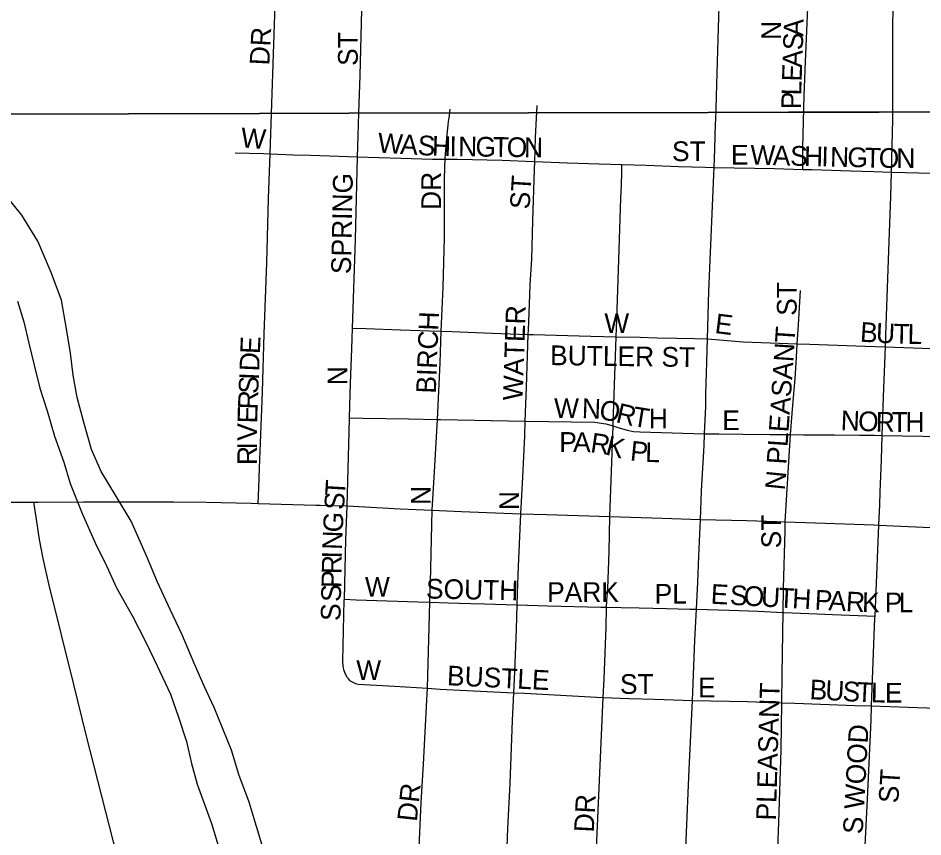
# Model space of a CAD drawing. Extents: x 1874609 to 2204689, y 815661 to 1281160.
# Drawn here: x 2040753 to 2043048, y 959328 to 961404 of the extents above; entities that cross this region are included whole.
import ezdxf

# ---------------------------------------------------------------- set-up
doc = ezdxf.new("R2010")
doc.units = 0
for name, color, linetype in [('GM_X_City_Street', 7, 'Continuous'), ('GM_X_City_Street_Text', 7, 'Continuous'), ('GM_X_Major_River', 7, 'Continuous'), ('GM_X_State_Route', 7, 'Continuous'), ('GM_X_Township', 7, 'Continuous')]:
    doc.layers.add(name, color=color, linetype=linetype)

msp = doc.modelspace()

# ---------------------------------------------------------------- linework, layer by layer
at = {"layer": 'GM_X_City_Street'}
for points in [[(2042518.5, 961025.2), (2042520.4, 961072.2), (2042522.6, 961137.6), (2042522.8, 961144.6), (2042525.5, 961235.8), (2042528.9, 961350.5), (2042533.1, 961490.2)], [(2042743.3, 961020.8), (2042743.5, 961043.6), (2042743.8, 961076.3), (2042745.6, 961142.1), (2042747.4, 961207.9), (2042750.2, 961293.1), (2042758.3, 961470.5), (2042758.5, 961481.2)], [(2041392.4, 961060), (2041395.9, 961162.6), (2041401.8, 961338.3), (2041406.2, 961464.5)], [(2041617.9, 961163.6), (2041621.1, 961259.1), (2041626.3, 961459.6)], [(2042968.6, 961014), (2042971.6, 961147.6), (2042971.9, 961343.9), (2042972.8, 961468)], [(2041836.7, 961046.4), (2041837.3, 961060), (2041841.4, 961109), (2041845, 961141.4), (2041847.2, 961157.5), (2041849.4, 961173.6)], [(2042064, 961040.5), (2042066, 961101.4), (2042067.8, 961150.5), (2042070, 961183.1)], [(2041614.6, 961052.5), (2041616, 961105.9), (2041617.9, 961163.1), (2041617.9, 961163.6)], [(2041304.2, 961063), (2041375.8, 961060.6), (2041392.4, 961060)], [(2041362.5, 960173.9), (2041364.1, 960213.4), (2041366, 960262.8), (2041368.3, 960327.7), (2041370.8, 960391.9), (2041373.3, 960456.9), (2041377.5, 960603.8), (2041384, 960783.6), (2041388.6, 960946.9), (2041392.4, 961060)], [(2041392.4, 961060), (2041452, 961058), (2041495.4, 961056.5), (2041566.8, 961054.1), (2041614.6, 961052.5)], [(2041601.6, 960618.2), (2041608.8, 960843.1), (2041614.6, 961052.5)], [(2041614.6, 961052.5), (2041724.4, 961048.9), (2041804.2, 961046.7), (2041831.7, 961046.5), (2041836.7, 961046.4)], [(2041826.8, 960610.3), (2041831.1, 960721.7), (2041834.6, 960847.9), (2041835.1, 960994.3), (2041835.8, 961027.3), (2041836.7, 961046.4)], [(2041836.7, 961046.4), (2041867.5, 961046.2), (2041981, 961044.4), (2042061.7, 961040.6), (2042064, 961040.5)], [(2042047.4, 960602.4), (2042047.9, 960613.9), (2042050.1, 960679.1), (2042052.4, 960728.3), (2042056, 960793.1), (2042059.2, 960891.5), (2042063.3, 961019.6), (2042064, 961040.5)], [(2042064, 961040.5), (2042146.4, 961037.7), (2042226.8, 961035), (2042284.9, 961033.1)], [(2042270.5, 960596.2), (2042272, 960639.8), (2042277.2, 960791.7), (2042282.5, 960947.5), (2042283.8, 960980.5), (2042284.5, 961013.5), (2042284.9, 961033.1)], [(2042284.9, 961033.1), (2042346, 961031), (2042428.5, 961028.2), (2042495.9, 961026), (2042518.5, 961025.2)], [(2042502.1, 960591.1), (2042505.4, 960712), (2042509.2, 960810.3), (2042517.8, 961006.7), (2042518.5, 961025.2)], [(2042518.5, 961025.2), (2042671.7, 961023), (2042743.3, 961020.8)], [(2042743.3, 961020.8), (2042767.3, 961020.1), (2042864.9, 961017.2), (2042923.5, 961015.4), (2042968.6, 961014)], [(2042953.1, 960570.8), (2042955, 960625.9), (2042962.9, 960837.9), (2042967.2, 960952.2), (2042968.6, 961014)], [(2042968.6, 961014), (2043071.7, 961010.9), (2043140.6, 961008.6), (2043198.5, 961006.7), (2043290.8, 961002.3)], [(2042729.7, 960578.7), (2042732.7, 960626.7), (2042738.1, 960713.3)], [(2041594.1, 960390.5), (2041596, 960452), (2041597.4, 960500.9), (2041600, 960565.8), (2041601.6, 960618.2)], [(2041601.6, 960618.2), (2041636.3, 960617), (2041723.1, 960613.9), (2041796.9, 960611.3), (2041826.8, 960610.3)], [(2041817.5, 960386.4), (2041823.7, 960530.1), (2041826.8, 960610.3)], [(2041826.8, 960610.3), (2041853.6, 960609.3), (2041955.5, 960605.7), (2042047.4, 960602.4)], [(2042039.8, 960382.5), (2042043, 960468.3), (2042047.4, 960602.4)], [(2042047.4, 960602.4), (2042059.6, 960602.2), (2042206.4, 960597.6), (2042270.5, 960596.2)], [(2042262.8, 960370.2), (2042263.9, 960401), (2042270.5, 960596.2)], [(2042270.5, 960596.2), (2042330.9, 960594.9), (2042374.4, 960593.9), (2042424.4, 960592.8), (2042469.8, 960591.8), (2042502.1, 960591.1)], [(2042494.5, 960350.3), (2042496.3, 960386), (2042497.4, 960418.4), (2042497.9, 960450.5), (2042500.5, 960531.7), (2042502.1, 960591.1)], [(2042502.1, 960591.1), (2042592.6, 960583.6), (2042729.7, 960578.7)], [(2042712.2, 960348.6), (2042718.4, 960422.8), (2042724, 960490.9), (2042727.4, 960543.7), (2042729.7, 960578.7)], [(2042729.7, 960578.7), (2042761.5, 960577.6), (2042902.1, 960572.6), (2042953.1, 960570.8)], [(2042945.1, 960346.3), (2042948.6, 960444.3), (2042953.1, 960570.8)], [(2042953.1, 960570.8), (2043256.6, 960560.1), (2043304.5, 960558.2)], [(2041587.6, 960167.6), (2041590.4, 960261.6), (2041593.1, 960354.2), (2041594.1, 960390.5)], [(2041594.1, 960390.5), (2041627.4, 960389.9), (2041743.8, 960388), (2041817.5, 960386.4)], [(2041803.5, 960156.6), (2041809.4, 960253.7), (2041817.5, 960386.4)], [(2041817.5, 960386.4), (2041825, 960386.2), (2042039.8, 960382.5)], [(2042028.7, 960147.1), (2042033.4, 960240.2), (2042038.4, 960345.5), (2042039.8, 960382.5)], [(2042039.8, 960382.5), (2042216.1, 960379.4), (2042243.8, 960376), (2042262.8, 960370.2)], [(2042254.5, 960140.7), (2042262.8, 960370.2)], [(2042262.8, 960370.2), (2042271.8, 960367.5), (2042298.5, 960359.5), (2042314.2, 960356), (2042330, 960355), (2042494.5, 960350.3)], [(2042484, 960133.2), (2042487, 960206.1), (2042493.1, 960320.7), (2042494.5, 960350.3)], [(2042494.5, 960350.3), (2042530.6, 960350), (2042591.4, 960349.5), (2042660.8, 960348.8), (2042712.2, 960348.6)], [(2042699.1, 960127.2), (2042712.2, 960348.6)], [(2042712.2, 960348.6), (2042745, 960348.1), (2042824, 960347.4), (2042887.4, 960346.8), (2042924.8, 960346.5), (2042945.1, 960346.3)], [(2042936.8, 960118.5), (2042938.6, 960170.2), (2042939.7, 960202.9), (2042942.9, 960284.1), (2042945.1, 960346.3)], [(2042945.1, 960346.3), (2043306.8, 960339.7)], [(2041283.3, 958019), (2041254, 958180.9), (2041240, 958245.3), (2041207.2, 958397.9), (2041178, 958534), (2041139.8, 958709.8), (2041101.2, 958887.6), (2041083.2, 958967.6), (2041064.3, 959046.7), (2041040.8, 959141.5), (2041029, 959189), (2040995.8, 959316.1), (2040925.9, 959586.7), (2040894.5, 959714.4), (2040831.6, 959969.9), (2040816.8, 960033.8), (2040807.7, 960082), (2040799.9, 960133.5), (2040793.5, 960177.1)], [(2041580.9, 959930.7), (2041584.5, 960082.3), (2041587.6, 960167.6)], [(2041797.8, 959923.5), (2041799.2, 959973.4), (2041802.6, 960119.3), (2041803.5, 960156.6)], [(2042019.3, 959916.6), (2042020.4, 959946.1), (2042022.7, 960014.1), (2042028.7, 960147.1)], [(2042245.5, 959910.6), (2042246.8, 959926.6), (2042249.4, 959958.3), (2042252.7, 960051.4), (2042254.5, 960140.7)], [(2042694, 959897.5), (2042695, 959958.8), (2042698.5, 960103.9), (2042699.1, 960127.2)], [(2042926.8, 959887.6), (2042936.8, 960118.5)], [(2041588.7, 959731.3), (2041583.5, 959740.5), (2041580.4, 959749.7), (2041578.2, 959761.1), (2041577.2, 959774.2), (2041580.8, 959929.1), (2041580.9, 959930.7)], [(2041580.9, 959930.7), (2041610.5, 959929.7), (2041689.8, 959927.1), (2041767.4, 959924.5), (2041797.8, 959923.5)], [(2041791.5, 959705.1), (2041797.8, 959923.5)], [(2041797.8, 959923.5), (2041843.9, 959921.9), (2041901.7, 959920), (2041936.5, 959918.9), (2042019.3, 959916.6)], [(2042010.7, 959693.9), (2042013.2, 959746.9), (2042017.1, 959854.8), (2042019.3, 959916.6)], [(2042019.3, 959916.6), (2042096.7, 959914.4), (2042231, 959910.6), (2042245.5, 959910.6)], [(2042237.6, 959682), (2042239.7, 959728.8), (2042244.9, 959859.8), (2042245.5, 959910.6)], [(2042245.5, 959910.6), (2042283.1, 959909.8), (2042328.7, 959908.7), (2042398.1, 959907.2), (2042456.7, 959906), (2042473.8, 959905.6)], [(2042473.8, 959905.6), (2042556.7, 959903.3), (2042630.5, 959900.2), (2042694, 959897.5)], [(2042690.4, 959668.3), (2042691.6, 959740.5), (2042694, 959897.5)], [(2042694, 959897.5), (2042695.6, 959897.4), (2042779.9, 959893.9), (2042819.3, 959892.2), (2042906, 959888.5), (2042926.8, 959887.6)], [(2042918.2, 959660.3), (2042926.6, 959883.8), (2042926.8, 959887.6)], [(2041588.7, 959731.3), (2041594, 959725.2), (2041602.3, 959720.4), (2041609.3, 959717.4), (2041616.3, 959715.8), (2041708.1, 959710.5), (2041791.5, 959705.1)], [(2041768.9, 959260.5), (2041770.8, 959301.5), (2041776, 959415.2), (2041781.2, 959512.8), (2041786.4, 959609.8), (2041789.9, 959675.3), (2041791.5, 959705.1)], [(2041791.5, 959705.1), (2041823.7, 959703.1), (2042010.7, 959693.9)], [(2041992.5, 959256), (2041995.9, 959350), (2042001.6, 959463.4), (2042007.3, 959623.2), (2042010.7, 959693.9)], [(2042010.7, 959693.9), (2042037.9, 959692.6), (2042236, 959682.1), (2042237.6, 959682)], [(2042217.9, 959250.1), (2042221.9, 959337.6), (2042237.6, 959682)], [(2042237.6, 959682), (2042302, 959679.4), (2042367.8, 959677.8), (2042440.2, 959675.1), (2042463.5, 959674.3)], [(2042463.5, 959674.3), (2042603.3, 959671.3), (2042690.4, 959668.3)], [(2042677.8, 959230.7), (2042682.4, 959366), (2042688.6, 959548.9), (2042690.4, 959668.3)], [(2042690.4, 959668.3), (2042723.4, 959667.1), (2042875.4, 959661.8), (2042918.2, 959660.3)], [(2042898.2, 959222.4), (2042898.8, 959238.5), (2042907.5, 959424.3), (2042916.8, 959624), (2042918.2, 959660.3)], [(2042918.2, 959660.3), (2043010.7, 959657), (2043154.4, 959651.9), (2043304.1, 959646.7)]]:
    msp.add_lwpolyline(points, dxfattribs=at)
at = {"layer": 'GM_X_Major_River'}
for points in [[(2041380.1, 959282.3), (2041357.8, 959354.3), (2041339.5, 959416.4), (2041313.2, 959486.4), (2041295, 959548.4), (2041250.5, 959656.5), (2041226.3, 959708.5), (2041202, 959764.5), (2041169.7, 959840.5), (2041139.4, 959904.5), (2041107.1, 959974.5), (2041078.8, 960040.5), (2041040.4, 960128.5), (2041000.1, 960194.5), (2040963.8, 960254.5), (2040939.6, 960310.5), (2040919.3, 960382.5), (2040903, 960442.6), (2040892.7, 960498.7), (2040886.5, 960554.7), (2040876.2, 960616.8), (2040863.9, 960688.9), (2040837.6, 960758.9), (2040803.3, 960838.9), (2040763, 960904.9), (2040720.7, 960956.8)], [(2040751.9, 960686.5), (2040768.1, 960634.4), (2040780.4, 960580.4), (2040794.6, 960524.3), (2040808.8, 960466.3), (2040827.1, 960408.2), (2040845.4, 960344.2), (2040869.7, 960278.2), (2040885.9, 960224.1), (2040916.3, 960148.1), (2040948.6, 960074.1), (2040978.8, 960014.1), (2041003.1, 959960.1), (2041043.4, 959888.1), (2041077.7, 959822.1), (2041106, 959762.1), (2041140.3, 959690.1), (2041160.5, 959632.1), (2041180.8, 959570), (2041193.1, 959514), (2041207.3, 959461.9), (2041243.7, 959361.9), (2041264, 959295.8)]]:
    msp.add_lwpolyline(points, dxfattribs=at)
at = {"layer": 'GM_X_State_Route'}
for points in [[(2040462.4, 960177.4), (2040592.1, 960176.7), (2040793.5, 960177.1), (2040804.8, 960177.2), (2040919.3, 960177.4), (2041148.4, 960178), (2041230.3, 960177.2), (2041344.8, 960174.5), (2041362.5, 960173.9), (2041508.3, 960169.6), (2041519.5, 960169.3)], [(2041519.5, 960169.3), (2041587.6, 960167.6), (2041722.4, 960160.4), (2041803.5, 960156.6), (2041877.6, 960153.2), (2042028.7, 960147.1), (2042093.3, 960145.8), (2042254.5, 960140.7)], [(2042254.5, 960140.7), (2042387.2, 960136.4), (2042484, 960133.2)], [(2042414.4, 958469), (2042414.5, 958470.1), (2042422.2, 958633.9), (2042424.1, 958682.8), (2042427.9, 958780.4), (2042428.6, 958806.6), (2042429.6, 958845.4), (2042434, 958959.9), (2042442, 959156.5), (2042445.1, 959241.1), (2042448, 959320.4), (2042455.4, 959499.4), (2042463.5, 959674.3), (2042464.5, 959695.8), (2042470.2, 959827), (2042473.8, 959905.6), (2042477, 959974.3), (2042479.8, 960039.7), (2042484, 960133.2)], [(2042484, 960133.2), (2042601.8, 960130.1), (2042676.6, 960127.9), (2042699.1, 960127.2), (2042775.5, 960124.9), (2042923.5, 960119.1), (2042936.8, 960118.5), (2043104.9, 960111.3), (2043205, 960107.2)]]:
    msp.add_lwpolyline(points, dxfattribs=at)
at = {"layer": 'GM_X_Township'}
for points in [[(2045777.1, 977423.2), (2045851.7, 971712.9), (2045928.4, 967197.6), (2045931, 966481.1), (2045928.8, 963577.2), (2045947.3, 961878.5), (2045955.1, 961173.1), (2044638.7, 961170), (2044146.8, 961168.9), (2043701.4, 961167.9), (2043274.6, 961166.9), (2042937.3, 961166.1), (2042707.4, 961165.6), (2042503.2, 961165.1), (2041592.1, 961163), (2041365.6, 961162.5), (2040342.3, 961160.1), (2033866.7, 961145.2), (2024636.5, 961124), (2018250.3, 961108.8), (2017186.2, 961106.8), (2013327.4, 961098)], [(2013327.4, 961098), (2017186.2, 961106.8), (2018250.3, 961108.8), (2024636.5, 961124), (2033866.7, 961145.2), (2040342.3, 961160.1), (2041365.6, 961162.5), (2041592.1, 961163), (2042503.2, 961165.1), (2042707.4, 961165.6), (2042937.3, 961166.1), (2043274.6, 961166.9), (2043701.4, 961167.9), (2044146.8, 961168.9), (2044638.7, 961170), (2045955.1, 961173.1), (2045985.6, 960006.2), (2046012.1, 957166.6), (2046048.5, 954242.2), (2046060.4, 953197.3), (2046126.3, 947408.3)]]:
    msp.add_lwpolyline(points, dxfattribs=at)

# ---------------------------------------------------------------- texts
at = {"layer": 'GM_X_City_Street_Text'}
for s, rotation, p in [('A', 87.9099, (2042744.6, 961357.3)), ('DR', 86.989, (2041390.5, 961283.6)), ('N', 90, (2042688.5, 961349.1)), ('ST', 90, (2041614.9, 961283.1)), ('S', 87.8961, (2042743.4, 961322.1)), ('A', 87.9015, (2042741.7, 961278.1)), ('E', 88.0599, (2042740.6, 961243)), ('L', 88.4422, (2042739.6, 961207.9)), ('P', 89.5082, (2042739.3, 961173)), ('W', 355.6039, (2041317, 961076.8)), ('W', 356.4499, (2041664.5, 961063.7)), ('A', 356.4573, (2041721.6, 961060.1)), ('S', 356.8465, (2041765.9, 961057.4)), ('H', 358.6078, (2041802.7, 961055.4)), ('I', 359.2139, (2041847.3, 961054.3)), ('N', 359.2131, (2041869.3, 961054)), ('G', 359.1912, (2041913.3, 961053.4)), ('T', 359.2047, (2041957.3, 961052.8)), ('O', 359.2045, (2041992.5, 961052.3)), ('N', 359.1912, (2042036.4, 961051.7)), ('ST', 0, (2042411.9, 961041.7)), ('E', 0, (2042561.5, 961032.9)), ('W', 358.6045, (2042610, 961032.9)), ('A', 358.6191, (2042667.2, 961031.5)), ('S', 358.6068, (2042711.1, 961030.4)), ('H', 358.6012, (2042746.3, 961029.6)), ('I', 358.5992, (2042790.3, 961028.5)), ('N', 358.6078, (2042812.3, 961028)), ('G', 358.6191, (2042856.3, 961026.9)), ('T', 358.6068, (2042900.3, 961025.8)), ('O', 358.9905, (2042935.9, 961025)), ('N', 359.8912, (2042980.7, 961024.2)), ('DR', 90, (2041826.1, 960917.9)), ('SPRING', 88.8269, (2041597.3, 960754.8)), ('ST', 86.4254, (2042050.5, 960918.5)), ('ST', 90, (2042728.1, 960649.5)), ('WATER', 88.0575, (2042032.9, 960434)), ('BIRCH', 87.7892, (2041812.9, 960451.6)), ('W', 0, (2042240.3, 960606.1)), ('E', 352.8783, (2042518.7, 960606)), ('PLEASANT', 86.085, (2042701.7, 960271.6)), ('B', 356.2328, (2042887.7, 960584.1)), ('U', 357.3401, (2042928.3, 960581.4)), ('T', 358.7475, (2042973.6, 960579.3)), ('L', 358.8371, (2043008.8, 960578.5)), ('E', 87.5674, (2041366.6, 960552)), ('BUTLER ST', 359.2232, (2042102.5, 960524.5)), ('D', 87.5608, (2041364.7, 960508)), ('N', 90, (2041588.5, 960473.5)), ('S', 87.5674, (2041362.3, 960450.9)), ('I', 87.5522, (2041363.8, 960486)), ('R', 87.6191, (2041360.7, 960411.3)), ('W', 359.7646, (2042112.7, 960390.5)), ('N', 357.9016, (2042182.6, 960390.2)), ('E', 88.6068, (2041359.8, 960376.4)), ('O', 348.6901, (2042224.5, 960388.8)), ('R', 346.7414, (2042267.2, 960380.3)), ('T', 350.6768, (2042309.4, 960370.5)), ('H', 0.0154, (2042353, 960364.1)), ('E', 0, (2042539.5, 960359.7)), ('N', 357.6605, (2042839.1, 960359.7)), ('O', 357.6605, (2042883.1, 960357.9)), ('R', 358.9492, (2042928.3, 960356.1)), ('T', 359.9707, (2042968.8, 960355.3)), ('H', 359.9929, (2043004.1, 960355.3)), ('V', 89.9126, (2041359.7, 960332.7)), ('P', 359.9727, (2042125.9, 960304.5)), ('A', 359.0601, (2042160.9, 960304.4)), ('R', 351.5161, (2042203.1, 960303.9)), ('K', 345.757, (2042241, 960298.3)), ('I', 89.9563, (2041359.7, 960310.7)), ('P', 353.9816, (2042304.2, 960283)), ('L', 358.5386, (2042343.5, 960279)), ('R', 89.9757, (2041359.7, 960271.1)), ('N', 84.2699, (2042697.4, 960206)), ('T', 86.5455, (2041581.9, 960191.4)), ('N', 90, (2041799.7, 960169.9)), ('S', 86.5276, (2041579.8, 960156.2)), ('N', 90, (2042024.1, 960156.7)), ('G', 86.6104, (2041576.4, 960099.1)), ('ST', 90, (2042688.5, 960059.9)), ('N', 87.8797, (2041574.8, 960055.5)), ('I', 88.7828, (2041574.3, 960033.7)), ('R', 88.7615, (2041573.5, 959994.1)), ('P', 88.7707, (2041572.7, 959958.9)), ('W', 0, (2041633.1, 959937.3)), ('SOUTH', 358.7779, (2041787.5, 959932.9)), ('S', 88.7763, (2041571.9, 959923.7)), ('PARK', 0, (2042095.1, 959924.1)), ('PL', 0, (2042367.9, 959919.7)), ('E', 356.8293, (2042509.2, 959919.7)), ('S', 356.8293, (2042557.6, 959917)), ('O', 356.829, (2042592.7, 959915.1)), ('U', 356.829, (2042636.6, 959912.6)), ('T', 356.8293, (2042680.6, 959910.2)), ('H', 356.829, (2042715.7, 959908.3)), ('P', 356.8293, (2042772.8, 959905.1)), ('A', 356.829, (2042808, 959903.2)), ('R', 356.9513, (2042852, 959900.7)), ('K', 358.9569, (2042893.5, 959898.5)), ('P', 359.9956, (2042951.6, 959897.7)), ('L', 359.9956, (2042986.8, 959897.7)), ('S', 88.7707, (2041570.9, 959875.3)), ('W', 0, (2041611.1, 959726.1)), ('BUSTLE', 357.2331, (2041840.4, 959712.9)), ('ST', 0, (2042279.9, 959690.9)), ('E', 0, (2042477.9, 959682.1)), ('B', 356.8417, (2042760, 959677.7)), ('U', 356.8515, (2042799.6, 959675.5)), ('PLEASANT', 88.3853, (2042675.3, 959369.3)), ('S', 356.8605, (2042843.5, 959673.1)), ('T', 357.289, (2042879.1, 959671.1)), ('L', 359.216, (2042916.1, 959669.4)), ('E', 359.9457, (2042952, 959668.9)), ('S WOOD', 86.822, (2042895.3, 959334.4)), ('ST', 86.4254, (2042985.6, 959412.7)), ('DR', 83.9946, (2041764.6, 959365.7)), ('DR', 86.989, (2042213.3, 959338.8))]:
    msp.add_text(s, height=50, rotation=rotation, dxfattribs=at).set_placement(p)

doc.saveas('drawing.dxf')
